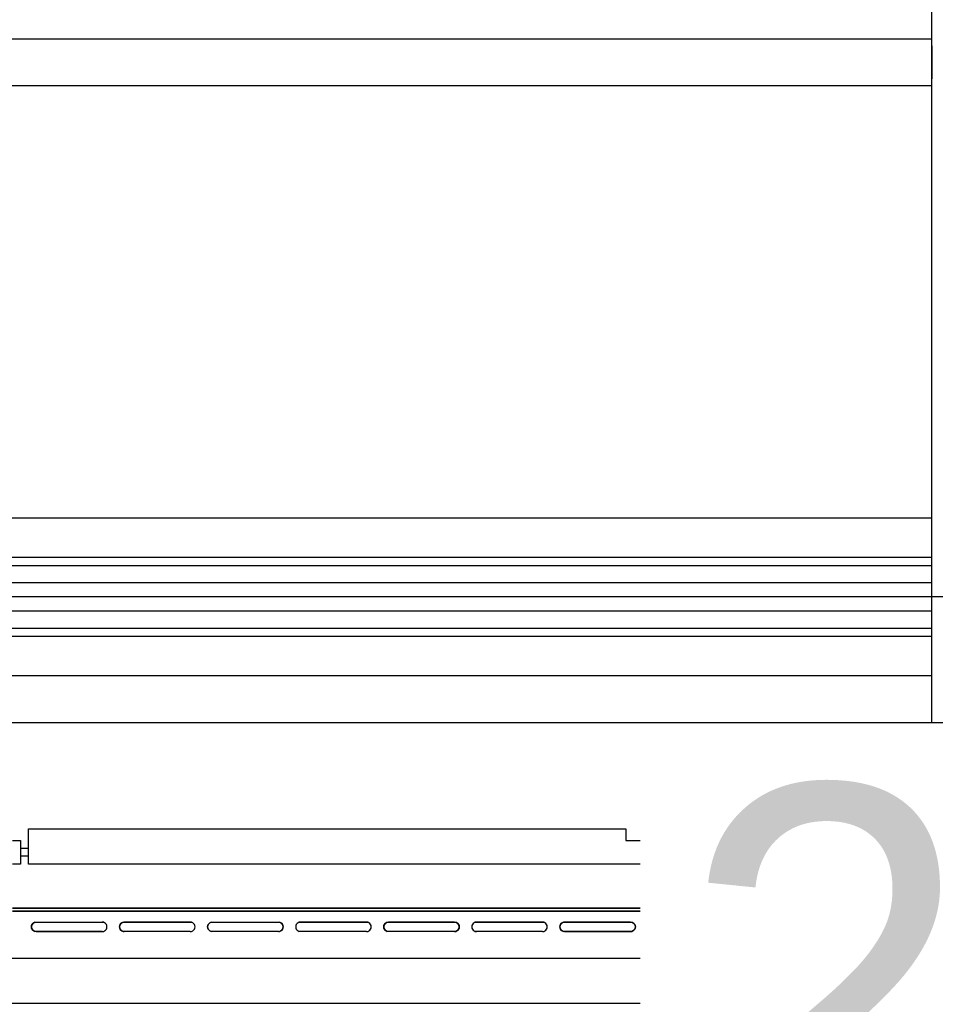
# Model space of a CAD drawing. Extents: x -805 to 3526, y -961 to 1039.
# Tile 394 of 473: x 1260.403 to 1260.985, y 39.599 to 40.225. Entities that reach past the tile are written whole.
import ezdxf

# ---------------------------------------------------------------- set-up
doc = ezdxf.new("R2010")
doc.units = 0
doc.layers.get('0').update_dxf_attribs({"color": 251})
doc.layers.add('TTK-P-Aufzug', color=251, linetype='Continuous')
doc.layers.add('TTK-P-Bahnsteig', color=12, linetype='Continuous')
doc.layers.add('TTK-P-Treppe unten', color=12, linetype='Continuous', lineweight=25)
doc.styles.add('AKG DIN 6776', font='AKG_DIN67.TTF')
doc.dimstyles.new('TTK', dxfattribs={"dimtxt": 2.5, "dimasz": 2.5, "dimexe": 3.5, "dimexo": 0.1, "dimgap": 1, "dimtad": 1, "dimzin": 0, "dimtxsty": 'AKG DIN 6776', "dimblk": 'OBLIQUE', "dimcen": -0.09, "dimdle": 3, "dimclrd": 256, "dimclre": 256, "dimclrt": 256, "dimadec": 3, "dimazin": 0, "dimtfac": 1, "dimtofl": 0, "dimtmove": 0, "dimatfit": 3, "dimldrblk": 'OBLIQUE', "dimfxl": 7, "dimfxlon": 1, "dimtolj": 1, "dimtzin": 0, "dimlwd": -1, "dimlwe": -1, "dimarcsym": 0})

# ---------------------------------------------------------------- blocks, each defined once
blk = doc.blocks.new('_OBLIQUE')
at = {"color": 0, "linetype": 'ByBlock'}
blk.add_line((-0.5, -0.5), (0.5, 0.5), dxfattribs=at)
blk = doc.blocks.new('*D644')
at = {"layer": 'DEFPOINTS', "color": 0}
for p in [(1262.49808, 39.34555), (1259.79808, 39.28428), (1262.49808, 35.72662)]:
    blk.add_point(p, dxfattribs=at)
at = {"layer": 'TTK-P-Treppe unten'}
for p, q in [((1259.79808, 39.29428), (1259.79808, 39.69555)), ((1262.49808, 38.64555), (1262.49808, 39.69555)), ((1259.49808, 39.34555), (1262.79808, 39.34555))]:
    blk.add_line(p, q, dxfattribs=at)
at = {"layer": 'TTK-P-Treppe unten', "xscale": 0.25, "yscale": 0.25, "zscale": 0.25, "rotation": 180}
blk.add_blockref('_OBLIQUE', (1259.79808, 39.34555), dxfattribs=at)
at = {"layer": 'TTK-P-Treppe unten', "xscale": 0.25, "yscale": 0.25, "zscale": 0.25}
blk.add_blockref('_OBLIQUE', (1262.49808, 39.34555), dxfattribs=at)
at = {"layer": 'TTK-P-Treppe unten', "insert": (1261.14808, 39.58943), "char_height": 0.25, "attachment_point": 5, "style": 'AKG DIN 6776', "bg_fill": 3, "box_fill_scale": 1.1, "bg_fill_color": 256, "bg_fill_true_color": 13158600, "bg_fill_transparency": 0}
blk.add_mtext('\\A1;2,70', dxfattribs=at)

msp = doc.modelspace()

# ---------------------------------------------------------------- linework, layer by layer
at = {"layer": 'TTK-P-Aufzug', "color": 251}
for p, q in [((1260.98304, 39.77783), (1260.98304, 40.78283)), ((1260.11304, 40.21283), (1260.98304, 40.21283)), ((1260.98304, 40.20833), (1260.98304, 40.21283)), ((1260.98304, 40.20833), (1260.98304, 40.18733)), ((1260.98304, 40.18283), (1260.98304, 40.18733)), ((1260.98304, 40.18283), (1260.11304, 40.18283)), ((1260.98304, 39.90783), (1260.11304, 39.90783)), ((1260.98304, 39.88283), (1260.11304, 39.88283)), ((1260.11304, 39.87783), (1260.98304, 39.87783)), ((1260.11304, 39.86683), (1260.98304, 39.86683)), ((1260.11304, 39.84883), (1260.98304, 39.84883)), ((1260.11304, 39.83783), (1260.98304, 39.83783)), ((1260.11304, 39.83283), (1260.98304, 39.83283)), ((1260.11304, 39.80783), (1260.98304, 39.80783)), ((1260.09654, 39.77783), (1262.19654, 39.77783)), ((1260.40854, 39.70283), (1260.40854, 39.71023)), ((1260.40854, 39.71023), (1260.78854, 39.71023)), ((1260.78854, 39.71023), (1260.78854, 39.70283)), ((1260.39854, 39.70283), (1260.40354, 39.70283)), ((1260.40354, 39.70283), (1260.40354, 39.68783)), ((1260.40854, 39.68783), (1260.40854, 39.70283)), ((1260.78854, 39.70283), (1260.79854, 39.70283)), ((1260.79854, 39.70283), (1260.79854, 39.68783)), ((1260.40354, 39.69783), (1260.40854, 39.69783)), ((1260.79854, 39.69283), (1260.79854, 39.69783)), ((1260.79854, 39.69783), (1262.19654, 39.69783)), ((1260.40854, 39.69283), (1260.40354, 39.69283)), ((1262.19654, 39.69283), (1260.79854, 39.69283)), ((1260.40354, 39.68783), (1260.39854, 39.68783)), ((1260.79854, 39.68783), (1260.40854, 39.68783)), ((1260.79854, 39.65983), (1260.39854, 39.65983)), ((1260.39854, 39.65983), (1260.79854, 39.65983)), ((1260.79854, 39.65783), (1260.39854, 39.65783)), ((1260.39854, 39.65783), (1260.79854, 39.65783)), ((1260.80125, 39.65983), (1260.79854, 39.65983)), ((1262.19194, 39.65983), (1260.79854, 39.65983)), ((1260.79854, 39.65983), (1260.79854, 39.65783)), ((1260.79854, 39.65784), (1260.79854, 39.65983)), ((1260.79854, 39.65983), (1260.79854, 39.65783)), ((1260.79854, 39.65784), (1260.79854, 39.65783)), ((1260.80125, 39.65783), (1260.79854, 39.65783)), ((1262.19194, 39.65783), (1260.79854, 39.65783)), ((1260.80177, 39.65983), (1260.80125, 39.65983)), ((1260.80177, 39.65783), (1260.80125, 39.65783)), ((1260.80178, 39.65983), (1260.80177, 39.65983)), ((1260.80178, 39.65783), (1260.80177, 39.65783)), ((1260.80179, 39.65983), (1260.80178, 39.65983)), ((1260.80179, 39.65783), (1260.80178, 39.65783)), ((1260.8018, 39.65983), (1260.80179, 39.65983)), ((1260.80179, 39.65983), (1260.80179, 39.65983)), ((1260.8018, 39.65783), (1260.80179, 39.65783)), ((1260.80179, 39.65783), (1260.80179, 39.65783)), ((1260.80181, 39.65983), (1260.8018, 39.65983)), ((1260.80181, 39.65783), (1260.8018, 39.65783)), ((1260.80182, 39.65983), (1260.80181, 39.65983)), ((1260.80182, 39.65783), (1260.80181, 39.65783)), ((1260.80245, 39.65983), (1260.80182, 39.65983)), ((1260.80245, 39.65783), (1260.80182, 39.65783)), ((1260.80245, 39.65983), (1260.80298, 39.65983)), ((1260.80245, 39.65783), (1260.80298, 39.65783)), ((1260.80298, 39.65983), (1260.80298, 39.65983)), ((1261.7904, 39.65983), (1260.80298, 39.65983)), ((1260.80298, 39.65783), (1260.80298, 39.65783)), ((1260.80298, 39.65783), (1261.7904, 39.65783)), ((1260.41204, 39.65043), (1260.41276, 39.65073)), ((1260.41276, 39.65073), (1260.41204, 39.65043)), ((1260.41276, 39.65073), (1260.41354, 39.65083)), ((1260.41276, 39.65073), (1260.41354, 39.65083)), ((1260.41354, 39.65083), (1260.45554, 39.65083)), ((1260.41354, 39.65083), (1260.45554, 39.65083)), ((1260.45632, 39.65073), (1260.45554, 39.65083)), ((1260.45554, 39.65083), (1260.45632, 39.65073)), ((1260.45704, 39.65043), (1260.45632, 39.65073)), ((1260.45704, 39.65043), (1260.45632, 39.65073)), ((1260.46804, 39.65043), (1260.46876, 39.65073)), ((1260.46876, 39.65073), (1260.46804, 39.65043)), ((1260.46876, 39.65073), (1260.46954, 39.65083)), ((1260.46876, 39.65073), (1260.46954, 39.65083)), ((1260.51154, 39.65083), (1260.46954, 39.65083)), ((1260.46954, 39.65083), (1260.51154, 39.65083)), ((1260.51232, 39.65073), (1260.51154, 39.65083)), ((1260.51154, 39.65083), (1260.51232, 39.65073)), ((1260.51304, 39.65043), (1260.51232, 39.65073)), ((1260.51304, 39.65043), (1260.51232, 39.65073)), ((1260.52404, 39.65043), (1260.52476, 39.65073)), ((1260.52476, 39.65073), (1260.52404, 39.65043)), ((1260.52476, 39.65073), (1260.52554, 39.65083)), ((1260.52476, 39.65073), (1260.52554, 39.65083)), ((1260.52554, 39.65083), (1260.56754, 39.65083)), ((1260.52554, 39.65083), (1260.56754, 39.65083)), ((1260.56754, 39.65083), (1260.56832, 39.65073)), ((1260.56754, 39.65083), (1260.56832, 39.65073)), ((1260.56832, 39.65073), (1260.56904, 39.65043)), ((1260.56904, 39.65043), (1260.56832, 39.65073)), ((1260.58076, 39.65073), (1260.58004, 39.65043)), ((1260.58076, 39.65073), (1260.58004, 39.65043)), ((1260.58154, 39.65083), (1260.58076, 39.65073)), ((1260.58076, 39.65073), (1260.58154, 39.65083)), ((1260.62354, 39.65083), (1260.58154, 39.65083)), ((1260.58154, 39.65083), (1260.62354, 39.65083)), ((1260.62432, 39.65073), (1260.62354, 39.65083)), ((1260.62354, 39.65083), (1260.62432, 39.65073)), ((1260.62504, 39.65043), (1260.62432, 39.65073)), ((1260.62504, 39.65043), (1260.62432, 39.65073)), ((1260.63604, 39.65043), (1260.63676, 39.65073)), ((1260.63676, 39.65073), (1260.63604, 39.65043)), ((1260.63676, 39.65073), (1260.63754, 39.65083)), ((1260.63676, 39.65073), (1260.63754, 39.65083)), ((1260.67954, 39.65083), (1260.63754, 39.65083)), ((1260.63754, 39.65083), (1260.67954, 39.65083)), ((1260.67954, 39.65083), (1260.68032, 39.65073)), ((1260.67954, 39.65083), (1260.68032, 39.65073)), ((1260.68032, 39.65073), (1260.68104, 39.65043)), ((1260.68104, 39.65043), (1260.68032, 39.65073)), ((1260.69276, 39.65073), (1260.69204, 39.65043)), ((1260.69276, 39.65073), (1260.69204, 39.65043)), ((1260.69354, 39.65083), (1260.69276, 39.65073)), ((1260.69276, 39.65073), (1260.69354, 39.65083)), ((1260.73554, 39.65083), (1260.69354, 39.65083)), ((1260.69354, 39.65083), (1260.73554, 39.65083)), ((1260.73632, 39.65073), (1260.73554, 39.65083)), ((1260.73554, 39.65083), (1260.73632, 39.65073)), ((1260.73704, 39.65043), (1260.73632, 39.65073)), ((1260.73704, 39.65043), (1260.73632, 39.65073)), ((1260.74804, 39.65043), (1260.74876, 39.65073)), ((1260.74876, 39.65073), (1260.74804, 39.65043)), ((1260.74954, 39.65083), (1260.74876, 39.65073)), ((1260.74876, 39.65073), (1260.74954, 39.65083)), ((1260.79154, 39.65083), (1260.74954, 39.65083)), ((1260.74954, 39.65083), (1260.79154, 39.65083)), ((1260.79154, 39.65083), (1260.79232, 39.65073)), ((1260.79154, 39.65083), (1260.79232, 39.65073)), ((1260.79232, 39.65073), (1260.79304, 39.65043)), ((1260.79304, 39.65043), (1260.79232, 39.65073)), ((1260.80476, 39.65073), (1260.80404, 39.65043)), ((1260.80476, 39.65073), (1260.80404, 39.65043)), ((1260.80554, 39.65083), (1260.80476, 39.65073)), ((1260.80476, 39.65073), (1260.80554, 39.65083)), ((1260.84754, 39.65083), (1260.80554, 39.65083)), ((1260.80554, 39.65083), (1260.84754, 39.65083)), ((1260.84832, 39.65073), (1260.84754, 39.65083)), ((1260.84754, 39.65083), (1260.84832, 39.65073)), ((1260.84904, 39.65043), (1260.84832, 39.65073)), ((1260.84904, 39.65043), (1260.84832, 39.65073)), ((1260.86004, 39.65043), (1260.86076, 39.65073)), ((1260.86076, 39.65073), (1260.86004, 39.65043)), ((1260.86076, 39.65073), (1260.86154, 39.65083)), ((1260.86076, 39.65073), (1260.86154, 39.65083)), ((1260.86154, 39.65083), (1260.90354, 39.65083)), ((1260.86154, 39.65083), (1260.90354, 39.65083)), ((1260.89604, 39.64483), (1260.89604, 39.65083)), ((1260.89654, 39.65083), (1260.89654, 39.64483)), ((1260.90354, 39.65083), (1260.90432, 39.65073)), ((1260.90354, 39.65083), (1260.90432, 39.65073)), ((1260.90432, 39.65073), (1260.90504, 39.65043)), ((1260.90504, 39.65043), (1260.90432, 39.65073)), ((1260.91676, 39.65073), (1260.91604, 39.65043)), ((1260.91676, 39.65073), (1260.91604, 39.65043)), ((1260.91754, 39.65083), (1260.91676, 39.65073)), ((1260.91676, 39.65073), (1260.91754, 39.65083)), ((1260.91754, 39.65083), (1260.95954, 39.65083)), ((1260.91754, 39.65083), (1260.95954, 39.65083)), ((1260.96032, 39.65073), (1260.95954, 39.65083)), ((1260.95954, 39.65083), (1260.96032, 39.65073)), ((1260.96104, 39.65043), (1260.96032, 39.65073)), ((1260.96104, 39.65043), (1260.96032, 39.65073)), ((1260.41054, 39.64783), (1260.41064, 39.64861)), ((1260.41064, 39.64861), (1260.41054, 39.64783)), ((1260.41064, 39.64705), (1260.41054, 39.64783)), ((1260.41054, 39.64783), (1260.41064, 39.64705)), ((1260.41064, 39.64861), (1260.41094, 39.64933)), ((1260.41094, 39.64933), (1260.41064, 39.64861)), ((1260.41094, 39.64633), (1260.41064, 39.64705)), ((1260.41064, 39.64705), (1260.41094, 39.64633)), ((1260.41094, 39.64933), (1260.41142, 39.64995)), ((1260.41142, 39.64995), (1260.41094, 39.64933)), ((1260.41142, 39.64571), (1260.41094, 39.64633)), ((1260.41094, 39.64633), (1260.41142, 39.64571)), ((1260.41142, 39.64995), (1260.41204, 39.65043)), ((1260.41204, 39.65043), (1260.41142, 39.64995)), ((1260.41204, 39.64523), (1260.41142, 39.64571)), ((1260.41142, 39.64571), (1260.41204, 39.64523)), ((1260.41276, 39.64493), (1260.41204, 39.64523)), ((1260.41204, 39.64523), (1260.41276, 39.64493)), ((1260.41354, 39.64483), (1260.41276, 39.64493)), ((1260.41354, 39.64483), (1260.41276, 39.64493)), ((1260.41354, 39.64483), (1260.45554, 39.64483)), ((1260.45554, 39.64483), (1260.41354, 39.64483)), ((1260.45554, 39.64483), (1260.45632, 39.64493)), ((1260.45554, 39.64483), (1260.45632, 39.64493)), ((1260.45632, 39.64493), (1260.45704, 39.64523)), ((1260.45632, 39.64493), (1260.45704, 39.64523)), ((1260.45766, 39.64995), (1260.45704, 39.65043)), ((1260.45766, 39.64995), (1260.45704, 39.65043)), ((1260.45704, 39.64523), (1260.45766, 39.64571)), ((1260.45704, 39.64523), (1260.45766, 39.64571)), ((1260.45814, 39.64933), (1260.45766, 39.64995)), ((1260.45814, 39.64933), (1260.45766, 39.64995)), ((1260.45766, 39.64571), (1260.45814, 39.64633)), ((1260.45766, 39.64571), (1260.45814, 39.64633)), ((1260.45844, 39.64861), (1260.45814, 39.64933)), ((1260.45844, 39.64861), (1260.45814, 39.64933)), ((1260.45814, 39.64633), (1260.45844, 39.64705)), ((1260.45814, 39.64633), (1260.45844, 39.64705)), ((1260.45854, 39.64783), (1260.45844, 39.64861)), ((1260.45854, 39.64783), (1260.45844, 39.64861)), ((1260.45844, 39.64705), (1260.45854, 39.64783)), ((1260.45844, 39.64705), (1260.45854, 39.64783)), ((1260.46654, 39.64783), (1260.46664, 39.64861)), ((1260.46664, 39.64861), (1260.46654, 39.64783)), ((1260.46664, 39.64705), (1260.46654, 39.64783)), ((1260.46654, 39.64783), (1260.46664, 39.64705)), ((1260.46664, 39.64861), (1260.46694, 39.64933)), ((1260.46694, 39.64933), (1260.46664, 39.64861)), ((1260.46694, 39.64633), (1260.46664, 39.64705)), ((1260.46664, 39.64705), (1260.46694, 39.64633)), ((1260.46694, 39.64933), (1260.46742, 39.64995)), ((1260.46742, 39.64995), (1260.46694, 39.64933)), ((1260.46742, 39.64571), (1260.46694, 39.64633)), ((1260.46694, 39.64633), (1260.46742, 39.64571)), ((1260.46742, 39.64995), (1260.46804, 39.65043)), ((1260.46804, 39.65043), (1260.46742, 39.64995)), ((1260.46804, 39.64523), (1260.46742, 39.64571)), ((1260.46742, 39.64571), (1260.46804, 39.64523)), ((1260.46876, 39.64493), (1260.46804, 39.64523)), ((1260.46804, 39.64523), (1260.46876, 39.64493)), ((1260.46876, 39.64493), (1260.46954, 39.64483)), ((1260.46954, 39.64483), (1260.46876, 39.64493)), ((1260.51154, 39.64483), (1260.46954, 39.64483)), ((1260.51154, 39.64483), (1260.46954, 39.64483)), ((1260.51154, 39.64483), (1260.51232, 39.64493)), ((1260.51154, 39.64483), (1260.51232, 39.64493)), ((1260.51232, 39.64493), (1260.51304, 39.64523)), ((1260.51232, 39.64493), (1260.51304, 39.64523)), ((1260.51366, 39.64995), (1260.51304, 39.65043)), ((1260.51366, 39.64995), (1260.51304, 39.65043)), ((1260.51304, 39.64523), (1260.51366, 39.64571)), ((1260.51304, 39.64523), (1260.51366, 39.64571)), ((1260.51414, 39.64933), (1260.51366, 39.64995)), ((1260.51414, 39.64933), (1260.51366, 39.64995)), ((1260.51366, 39.64571), (1260.51414, 39.64633)), ((1260.51366, 39.64571), (1260.51414, 39.64633)), ((1260.51444, 39.64861), (1260.51414, 39.64933)), ((1260.51444, 39.64861), (1260.51414, 39.64933)), ((1260.51414, 39.64633), (1260.51444, 39.64705)), ((1260.51414, 39.64633), (1260.51444, 39.64705)), ((1260.51454, 39.64783), (1260.51444, 39.64861)), ((1260.51454, 39.64783), (1260.51444, 39.64861)), ((1260.51444, 39.64705), (1260.51454, 39.64783)), ((1260.51444, 39.64705), (1260.51454, 39.64783)), ((1260.52254, 39.64783), (1260.52264, 39.64861)), ((1260.52264, 39.64861), (1260.52254, 39.64783)), ((1260.52264, 39.64705), (1260.52254, 39.64783)), ((1260.52254, 39.64783), (1260.52264, 39.64705)), ((1260.52264, 39.64861), (1260.52294, 39.64933)), ((1260.52294, 39.64933), (1260.52264, 39.64861)), ((1260.52294, 39.64633), (1260.52264, 39.64705)), ((1260.52264, 39.64705), (1260.52294, 39.64633)), ((1260.52294, 39.64933), (1260.52342, 39.64995)), ((1260.52342, 39.64995), (1260.52294, 39.64933)), ((1260.52342, 39.64571), (1260.52294, 39.64633)), ((1260.52294, 39.64633), (1260.52342, 39.64571)), ((1260.52342, 39.64995), (1260.52404, 39.65043)), ((1260.52404, 39.65043), (1260.52342, 39.64995)), ((1260.52404, 39.64523), (1260.52342, 39.64571)), ((1260.52342, 39.64571), (1260.52404, 39.64523)), ((1260.52476, 39.64493), (1260.52404, 39.64523)), ((1260.52404, 39.64523), (1260.52476, 39.64493)), ((1260.52554, 39.64483), (1260.52476, 39.64493)), ((1260.52554, 39.64483), (1260.52476, 39.64493)), ((1260.56754, 39.64483), (1260.52554, 39.64483)), ((1260.56754, 39.64483), (1260.52554, 39.64483)), ((1260.56754, 39.64483), (1260.56832, 39.64493)), ((1260.56754, 39.64483), (1260.56832, 39.64493)), ((1260.56904, 39.64523), (1260.56832, 39.64493)), ((1260.56832, 39.64493), (1260.56904, 39.64523)), ((1260.56904, 39.65043), (1260.56966, 39.64995)), ((1260.56966, 39.64995), (1260.56904, 39.65043)), ((1260.56966, 39.64571), (1260.56904, 39.64523)), ((1260.56904, 39.64523), (1260.56966, 39.64571)), ((1260.56966, 39.64995), (1260.57014, 39.64933)), ((1260.57014, 39.64933), (1260.56966, 39.64995)), ((1260.57014, 39.64633), (1260.56966, 39.64571)), ((1260.56966, 39.64571), (1260.57014, 39.64633)), ((1260.57014, 39.64933), (1260.57044, 39.64861)), ((1260.57044, 39.64861), (1260.57014, 39.64933)), ((1260.57044, 39.64705), (1260.57014, 39.64633)), ((1260.57014, 39.64633), (1260.57044, 39.64705)), ((1260.57044, 39.64861), (1260.57054, 39.64783)), ((1260.57054, 39.64783), (1260.57044, 39.64861)), ((1260.57054, 39.64783), (1260.57044, 39.64705)), ((1260.57044, 39.64705), (1260.57054, 39.64783)), ((1260.57864, 39.64861), (1260.57854, 39.64783)), ((1260.57864, 39.64861), (1260.57854, 39.64783)), ((1260.57854, 39.64783), (1260.57864, 39.64705)), ((1260.57854, 39.64783), (1260.57864, 39.64705)), ((1260.57894, 39.64933), (1260.57864, 39.64861)), ((1260.57894, 39.64933), (1260.57864, 39.64861)), ((1260.57864, 39.64705), (1260.57894, 39.64633)), ((1260.57864, 39.64705), (1260.57894, 39.64633)), ((1260.57942, 39.64995), (1260.57894, 39.64933)), ((1260.57942, 39.64995), (1260.57894, 39.64933)), ((1260.57894, 39.64633), (1260.57942, 39.64571)), ((1260.57894, 39.64633), (1260.57942, 39.64571)), ((1260.58004, 39.65043), (1260.57942, 39.64995)), ((1260.58004, 39.65043), (1260.57942, 39.64995)), ((1260.57942, 39.64571), (1260.58004, 39.64523)), ((1260.57942, 39.64571), (1260.58004, 39.64523)), ((1260.58004, 39.64523), (1260.58076, 39.64493)), ((1260.58004, 39.64523), (1260.58076, 39.64493)), ((1260.58154, 39.64483), (1260.58076, 39.64493)), ((1260.58154, 39.64483), (1260.58076, 39.64493)), ((1260.62354, 39.64483), (1260.58154, 39.64483)), ((1260.62354, 39.64483), (1260.58154, 39.64483)), ((1260.62354, 39.64483), (1260.62432, 39.64493)), ((1260.62354, 39.64483), (1260.62432, 39.64493)), ((1260.62432, 39.64493), (1260.62504, 39.64523)), ((1260.62432, 39.64493), (1260.62504, 39.64523)), ((1260.62566, 39.64995), (1260.62504, 39.65043)), ((1260.62566, 39.64995), (1260.62504, 39.65043)), ((1260.62504, 39.64523), (1260.62566, 39.64571)), ((1260.62504, 39.64523), (1260.62566, 39.64571)), ((1260.62614, 39.64933), (1260.62566, 39.64995)), ((1260.62614, 39.64933), (1260.62566, 39.64995)), ((1260.62566, 39.64571), (1260.62614, 39.64633)), ((1260.62566, 39.64571), (1260.62614, 39.64633)), ((1260.62644, 39.64861), (1260.62614, 39.64933)), ((1260.62644, 39.64861), (1260.62614, 39.64933)), ((1260.62614, 39.64633), (1260.62644, 39.64705)), ((1260.62614, 39.64633), (1260.62644, 39.64705)), ((1260.62654, 39.64783), (1260.62644, 39.64861)), ((1260.62654, 39.64783), (1260.62644, 39.64861)), ((1260.62644, 39.64705), (1260.62654, 39.64783)), ((1260.62644, 39.64705), (1260.62654, 39.64783)), ((1260.63454, 39.64783), (1260.63464, 39.64861)), ((1260.63464, 39.64861), (1260.63454, 39.64783)), ((1260.63464, 39.64705), (1260.63454, 39.64783)), ((1260.63454, 39.64783), (1260.63464, 39.64705)), ((1260.63464, 39.64861), (1260.63494, 39.64933)), ((1260.63494, 39.64933), (1260.63464, 39.64861)), ((1260.63494, 39.64633), (1260.63464, 39.64705)), ((1260.63464, 39.64705), (1260.63494, 39.64633)), ((1260.63494, 39.64933), (1260.63542, 39.64995)), ((1260.63542, 39.64995), (1260.63494, 39.64933)), ((1260.63542, 39.64571), (1260.63494, 39.64633)), ((1260.63494, 39.64633), (1260.63542, 39.64571)), ((1260.63542, 39.64995), (1260.63604, 39.65043)), ((1260.63604, 39.65043), (1260.63542, 39.64995)), ((1260.63604, 39.64523), (1260.63542, 39.64571)), ((1260.63542, 39.64571), (1260.63604, 39.64523)), ((1260.63676, 39.64493), (1260.63604, 39.64523)), ((1260.63604, 39.64523), (1260.63676, 39.64493)), ((1260.63754, 39.64483), (1260.63676, 39.64493)), ((1260.63754, 39.64483), (1260.63676, 39.64493)), ((1260.67954, 39.64483), (1260.63754, 39.64483)), ((1260.67954, 39.64483), (1260.63754, 39.64483)), ((1260.68032, 39.64493), (1260.67954, 39.64483)), ((1260.67954, 39.64483), (1260.68032, 39.64493)), ((1260.68104, 39.64523), (1260.68032, 39.64493)), ((1260.68032, 39.64493), (1260.68104, 39.64523)), ((1260.68104, 39.65043), (1260.68166, 39.64995)), ((1260.68166, 39.64995), (1260.68104, 39.65043)), ((1260.68166, 39.64571), (1260.68104, 39.64523)), ((1260.68104, 39.64523), (1260.68166, 39.64571)), ((1260.68166, 39.64995), (1260.68214, 39.64933)), ((1260.68214, 39.64933), (1260.68166, 39.64995)), ((1260.68214, 39.64633), (1260.68166, 39.64571)), ((1260.68166, 39.64571), (1260.68214, 39.64633)), ((1260.68214, 39.64933), (1260.68244, 39.64861)), ((1260.68244, 39.64861), (1260.68214, 39.64933)), ((1260.68244, 39.64705), (1260.68214, 39.64633)), ((1260.68214, 39.64633), (1260.68244, 39.64705)), ((1260.68244, 39.64861), (1260.68254, 39.64783)), ((1260.68254, 39.64783), (1260.68244, 39.64861)), ((1260.68254, 39.64783), (1260.68244, 39.64705)), ((1260.68244, 39.64705), (1260.68254, 39.64783)), ((1260.69064, 39.64861), (1260.69054, 39.64783)), ((1260.69064, 39.64861), (1260.69054, 39.64783)), ((1260.69054, 39.64783), (1260.69064, 39.64705)), ((1260.69054, 39.64783), (1260.69064, 39.64705)), ((1260.69094, 39.64933), (1260.69064, 39.64861)), ((1260.69094, 39.64933), (1260.69064, 39.64861)), ((1260.69064, 39.64705), (1260.69094, 39.64633)), ((1260.69064, 39.64705), (1260.69094, 39.64633)), ((1260.69142, 39.64995), (1260.69094, 39.64933)), ((1260.69142, 39.64995), (1260.69094, 39.64933)), ((1260.69094, 39.64633), (1260.69142, 39.64571)), ((1260.69094, 39.64633), (1260.69142, 39.64571)), ((1260.69204, 39.65043), (1260.69142, 39.64995)), ((1260.69204, 39.65043), (1260.69142, 39.64995)), ((1260.69142, 39.64571), (1260.69204, 39.64523)), ((1260.69142, 39.64571), (1260.69204, 39.64523)), ((1260.69204, 39.64523), (1260.69276, 39.64493)), ((1260.69204, 39.64523), (1260.69276, 39.64493)), ((1260.69276, 39.64493), (1260.69354, 39.64483)), ((1260.69354, 39.64483), (1260.69276, 39.64493)), ((1260.73554, 39.64483), (1260.69354, 39.64483)), ((1260.73554, 39.64483), (1260.69354, 39.64483)), ((1260.73554, 39.64483), (1260.73632, 39.64493)), ((1260.73554, 39.64483), (1260.73632, 39.64493)), ((1260.73632, 39.64493), (1260.73704, 39.64523)), ((1260.73632, 39.64493), (1260.73704, 39.64523)), ((1260.73766, 39.64995), (1260.73704, 39.65043)), ((1260.73766, 39.64995), (1260.73704, 39.65043)), ((1260.73704, 39.64523), (1260.73766, 39.64571)), ((1260.73704, 39.64523), (1260.73766, 39.64571)), ((1260.73814, 39.64933), (1260.73766, 39.64995)), ((1260.73814, 39.64933), (1260.73766, 39.64995)), ((1260.73766, 39.64571), (1260.73814, 39.64633)), ((1260.73766, 39.64571), (1260.73814, 39.64633)), ((1260.73844, 39.64861), (1260.73814, 39.64933)), ((1260.73844, 39.64861), (1260.73814, 39.64933)), ((1260.73814, 39.64633), (1260.73844, 39.64705)), ((1260.73814, 39.64633), (1260.73844, 39.64705)), ((1260.73854, 39.64783), (1260.73844, 39.64861)), ((1260.73854, 39.64783), (1260.73844, 39.64861)), ((1260.73844, 39.64705), (1260.73854, 39.64783)), ((1260.73844, 39.64705), (1260.73854, 39.64783)), ((1260.74654, 39.64783), (1260.74664, 39.64861)), ((1260.74664, 39.64861), (1260.74654, 39.64783)), ((1260.74664, 39.64705), (1260.74654, 39.64783)), ((1260.74654, 39.64783), (1260.74664, 39.64705)), ((1260.74664, 39.64861), (1260.74694, 39.64933)), ((1260.74694, 39.64933), (1260.74664, 39.64861)), ((1260.74694, 39.64633), (1260.74664, 39.64705)), ((1260.74664, 39.64705), (1260.74694, 39.64633)), ((1260.74694, 39.64933), (1260.74742, 39.64995)), ((1260.74742, 39.64995), (1260.74694, 39.64933)), ((1260.74742, 39.64571), (1260.74694, 39.64633)), ((1260.74694, 39.64633), (1260.74742, 39.64571)), ((1260.74742, 39.64995), (1260.74804, 39.65043)), ((1260.74804, 39.65043), (1260.74742, 39.64995)), ((1260.74804, 39.64523), (1260.74742, 39.64571)), ((1260.74742, 39.64571), (1260.74804, 39.64523)), ((1260.74876, 39.64493), (1260.74804, 39.64523)), ((1260.74804, 39.64523), (1260.74876, 39.64493)), ((1260.74954, 39.64483), (1260.74876, 39.64493)), ((1260.74954, 39.64483), (1260.74876, 39.64493)), ((1260.74954, 39.64483), (1260.79154, 39.64483)), ((1260.79154, 39.64483), (1260.74954, 39.64483)), ((1260.79232, 39.64493), (1260.79154, 39.64483)), ((1260.79154, 39.64483), (1260.79232, 39.64493)), ((1260.79304, 39.64523), (1260.79232, 39.64493)), ((1260.79232, 39.64493), (1260.79304, 39.64523)), ((1260.79304, 39.65043), (1260.79366, 39.64995)), ((1260.79366, 39.64995), (1260.79304, 39.65043)), ((1260.79366, 39.64571), (1260.79304, 39.64523)), ((1260.79304, 39.64523), (1260.79366, 39.64571)), ((1260.79366, 39.64995), (1260.79414, 39.64933)), ((1260.79414, 39.64933), (1260.79366, 39.64995)), ((1260.79414, 39.64633), (1260.79366, 39.64571)), ((1260.79366, 39.64571), (1260.79414, 39.64633)), ((1260.79414, 39.64933), (1260.79444, 39.64861)), ((1260.79444, 39.64861), (1260.79414, 39.64933)), ((1260.79444, 39.64705), (1260.79414, 39.64633)), ((1260.79414, 39.64633), (1260.79444, 39.64705)), ((1260.79444, 39.64861), (1260.79454, 39.64783)), ((1260.79454, 39.64783), (1260.79444, 39.64861)), ((1260.79454, 39.64783), (1260.79444, 39.64705)), ((1260.79444, 39.64705), (1260.79454, 39.64783)), ((1260.80264, 39.64861), (1260.80254, 39.64783)), ((1260.80264, 39.64861), (1260.80254, 39.64783)), ((1260.80254, 39.64783), (1260.80264, 39.64705)), ((1260.80254, 39.64783), (1260.80264, 39.64705)), ((1260.80294, 39.64933), (1260.80264, 39.64861)), ((1260.80294, 39.64933), (1260.80264, 39.64861)), ((1260.80264, 39.64705), (1260.80294, 39.64633)), ((1260.80264, 39.64705), (1260.80294, 39.64633)), ((1260.80342, 39.64995), (1260.80294, 39.64933)), ((1260.80342, 39.64995), (1260.80294, 39.64933)), ((1260.80294, 39.64633), (1260.80342, 39.64571)), ((1260.80294, 39.64633), (1260.80342, 39.64571)), ((1260.80404, 39.65043), (1260.80342, 39.64995)), ((1260.80404, 39.65043), (1260.80342, 39.64995)), ((1260.80342, 39.64571), (1260.80404, 39.64523)), ((1260.80342, 39.64571), (1260.80404, 39.64523)), ((1260.80476, 39.64493), (1260.80404, 39.64523)), ((1260.80404, 39.64523), (1260.80476, 39.64493)), ((1260.80554, 39.64483), (1260.80476, 39.64493)), ((1260.80554, 39.64483), (1260.80476, 39.64493)), ((1260.80554, 39.64483), (1260.84754, 39.64483)), ((1260.84754, 39.64483), (1260.80554, 39.64483)), ((1260.84832, 39.64493), (1260.84754, 39.64483)), ((1260.84754, 39.64483), (1260.84832, 39.64493)), ((1260.84832, 39.64493), (1260.84904, 39.64523)), ((1260.84832, 39.64493), (1260.84904, 39.64523)), ((1260.84966, 39.64995), (1260.84904, 39.65043)), ((1260.84966, 39.64995), (1260.84904, 39.65043)), ((1260.84904, 39.64523), (1260.84966, 39.64571)), ((1260.84904, 39.64523), (1260.84966, 39.64571)), ((1260.85014, 39.64933), (1260.84966, 39.64995)), ((1260.85014, 39.64933), (1260.84966, 39.64995)), ((1260.84966, 39.64571), (1260.85014, 39.64633)), ((1260.84966, 39.64571), (1260.85014, 39.64633)), ((1260.85044, 39.64861), (1260.85014, 39.64933)), ((1260.85044, 39.64861), (1260.85014, 39.64933)), ((1260.85014, 39.64633), (1260.85044, 39.64705)), ((1260.85014, 39.64633), (1260.85044, 39.64705)), ((1260.85054, 39.64783), (1260.85044, 39.64861)), ((1260.85054, 39.64783), (1260.85044, 39.64861)), ((1260.85044, 39.64705), (1260.85054, 39.64783)), ((1260.85044, 39.64705), (1260.85054, 39.64783)), ((1260.85854, 39.64783), (1260.85864, 39.64861)), ((1260.85864, 39.64861), (1260.85854, 39.64783)), ((1260.85864, 39.64705), (1260.85854, 39.64783)), ((1260.85854, 39.64783), (1260.85864, 39.64705)), ((1260.85864, 39.64861), (1260.85894, 39.64933)), ((1260.85894, 39.64933), (1260.85864, 39.64861)), ((1260.85894, 39.64633), (1260.85864, 39.64705)), ((1260.85864, 39.64705), (1260.85894, 39.64633)), ((1260.85894, 39.64933), (1260.85942, 39.64995)), ((1260.85942, 39.64995), (1260.85894, 39.64933)), ((1260.85942, 39.64571), (1260.85894, 39.64633)), ((1260.85894, 39.64633), (1260.85942, 39.64571)), ((1260.85942, 39.64995), (1260.86004, 39.65043)), ((1260.86004, 39.65043), (1260.85942, 39.64995)), ((1260.86004, 39.64523), (1260.85942, 39.64571)), ((1260.85942, 39.64571), (1260.86004, 39.64523)), ((1260.86076, 39.64493), (1260.86004, 39.64523)), ((1260.86004, 39.64523), (1260.86076, 39.64493)), ((1260.86154, 39.64483), (1260.86076, 39.64493)), ((1260.86154, 39.64483), (1260.86076, 39.64493)), ((1260.90354, 39.64483), (1260.86154, 39.64483)), ((1260.90354, 39.64483), (1260.86154, 39.64483)), ((1260.90354, 39.64483), (1260.90432, 39.64493)), ((1260.90354, 39.64483), (1260.90432, 39.64493)), ((1260.90504, 39.64523), (1260.90432, 39.64493)), ((1260.90432, 39.64493), (1260.90504, 39.64523)), ((1260.90504, 39.65043), (1260.90566, 39.64995)), ((1260.90566, 39.64995), (1260.90504, 39.65043)), ((1260.90566, 39.64571), (1260.90504, 39.64523)), ((1260.90504, 39.64523), (1260.90566, 39.64571)), ((1260.90566, 39.64995), (1260.90614, 39.64933)), ((1260.90614, 39.64933), (1260.90566, 39.64995)), ((1260.90614, 39.64633), (1260.90566, 39.64571)), ((1260.90566, 39.64571), (1260.90614, 39.64633)), ((1260.90614, 39.64933), (1260.90644, 39.64861)), ((1260.90644, 39.64861), (1260.90614, 39.64933)), ((1260.90644, 39.64705), (1260.90614, 39.64633)), ((1260.90614, 39.64633), (1260.90644, 39.64705)), ((1260.90644, 39.64861), (1260.90654, 39.64783)), ((1260.90654, 39.64783), (1260.90644, 39.64861)), ((1260.90654, 39.64783), (1260.90644, 39.64705)), ((1260.90644, 39.64705), (1260.90654, 39.64783)), ((1260.91464, 39.64861), (1260.91454, 39.64783)), ((1260.91464, 39.64861), (1260.91454, 39.64783)), ((1260.91454, 39.64783), (1260.91464, 39.64705)), ((1260.91454, 39.64783), (1260.91464, 39.64705)), ((1260.91494, 39.64933), (1260.91464, 39.64861)), ((1260.91494, 39.64933), (1260.91464, 39.64861)), ((1260.91464, 39.64705), (1260.91494, 39.64633)), ((1260.91464, 39.64705), (1260.91494, 39.64633)), ((1260.91542, 39.64995), (1260.91494, 39.64933)), ((1260.91542, 39.64995), (1260.91494, 39.64933)), ((1260.91494, 39.64633), (1260.91542, 39.64571)), ((1260.91494, 39.64633), (1260.91542, 39.64571)), ((1260.91604, 39.65043), (1260.91542, 39.64995)), ((1260.91604, 39.65043), (1260.91542, 39.64995)), ((1260.91542, 39.64571), (1260.91604, 39.64523)), ((1260.91542, 39.64571), (1260.91604, 39.64523)), ((1260.91604, 39.64523), (1260.91676, 39.64493)), ((1260.91604, 39.64523), (1260.91676, 39.64493)), ((1260.91676, 39.64493), (1260.91754, 39.64483)), ((1260.91754, 39.64483), (1260.91676, 39.64493)), ((1260.91754, 39.64483), (1260.95954, 39.64483)), ((1260.95954, 39.64483), (1260.91754, 39.64483)), ((1260.95954, 39.64483), (1260.96032, 39.64493)), ((1260.95954, 39.64483), (1260.96032, 39.64493)), ((1260.96032, 39.64493), (1260.96104, 39.64523)), ((1260.96032, 39.64493), (1260.96104, 39.64523)), ((1260.96166, 39.64995), (1260.96104, 39.65043)), ((1260.96166, 39.64995), (1260.96104, 39.65043)), ((1260.96104, 39.64523), (1260.96166, 39.64571)), ((1260.96104, 39.64523), (1260.96166, 39.64571)), ((1260.96214, 39.64933), (1260.96166, 39.64995)), ((1260.96214, 39.64933), (1260.96166, 39.64995)), ((1260.96166, 39.64571), (1260.96214, 39.64633)), ((1260.96166, 39.64571), (1260.96214, 39.64633)), ((1260.96244, 39.64861), (1260.96214, 39.64933)), ((1260.96244, 39.64861), (1260.96214, 39.64933)), ((1260.96214, 39.64633), (1260.96244, 39.64705)), ((1260.96214, 39.64633), (1260.96244, 39.64705)), ((1260.96254, 39.64783), (1260.96244, 39.64861)), ((1260.96254, 39.64783), (1260.96244, 39.64861)), ((1260.96244, 39.64705), (1260.96254, 39.64783)), ((1260.96244, 39.64705), (1260.96254, 39.64783)), ((1260.1124, 39.62783), (1261.13728, 39.62783)), ((1260.11284, 39.59933), (1261.13684, 39.59933))]:
    msp.add_line(p, q, dxfattribs=at)
at = {"layer": 'TTK-P-Aufzug', "color": 251, "ltscale": 20}
msp.add_line((1262.62308, 39.85783), (1259.67308, 39.85783), dxfattribs=at)

# ---------------------------------------------------------------- next in the draw order: dimensions: what is measured, and where the dimension line sits
at = {"layer": 'TTK-P-Treppe unten', "color": 251}
dim = msp.add_linear_dim(base=(1262.49808, 39.34555), p1=(1259.79808, 39.28428), p2=(1262.49808, 35.72662), dimstyle='TTK', override={"dimscale": 0, "dimtmove": 0, "dimtfill": 1}, dxfattribs=at)
dim.commit()
dim.dimension.update_dxf_attribs({"geometry": '*D644', "text_midpoint": (1261.14808, 39.34555), "dimtype": 160})

# ---------------------------------------------------------------- next in the draw order: linework, layer by layer
at = {"layer": 'TTK-P-Bahnsteig', "color": 251}
msp.add_circle((473.78511, 39.13225), 1000, dxfattribs=at)

doc.saveas('drawing.dxf')
